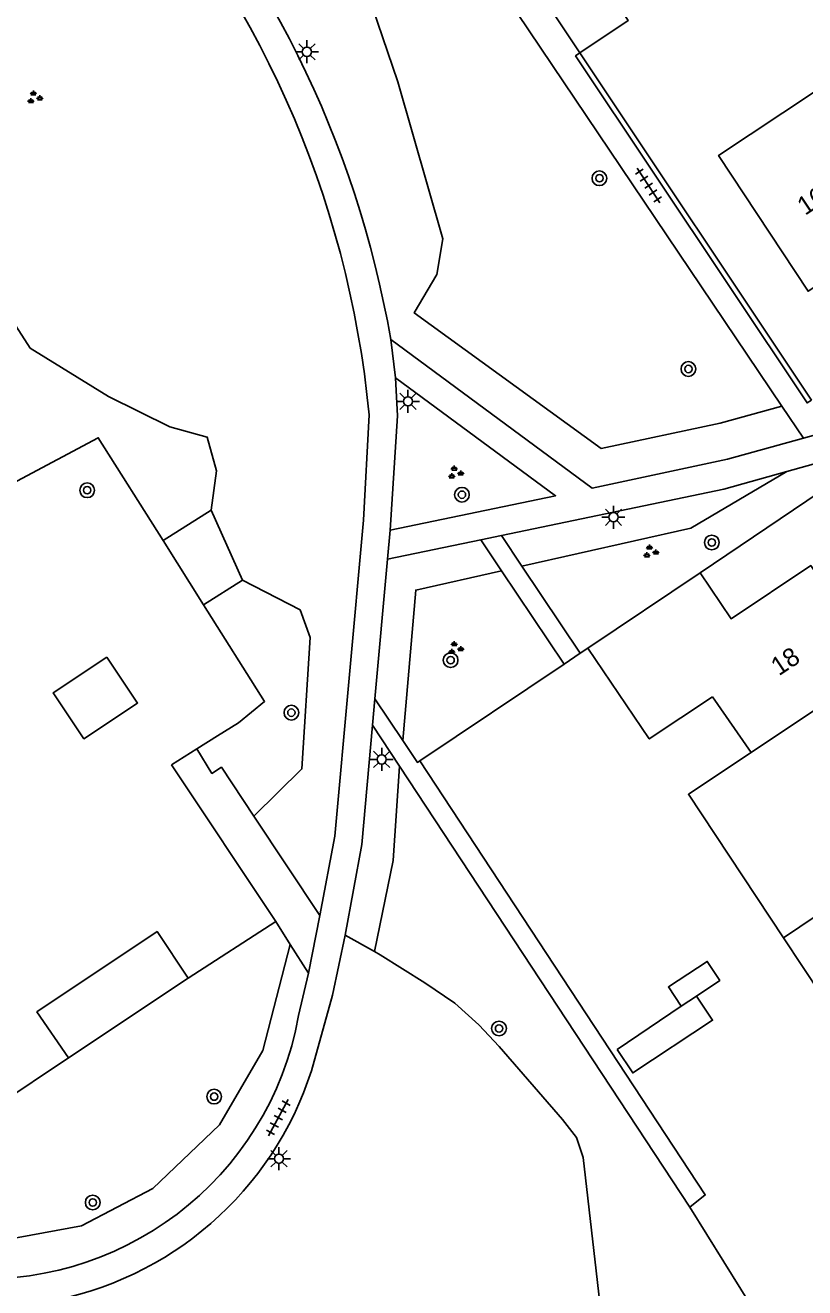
# Model space of a CAD drawing. Extents: x 137999 to 141000, y 397500 to 400501.
# Drawn here: x 138254.7 to 138297, y 399564.5 to 399633.1 of the extents above; entities that cross this region are included whole.
import ezdxf

# ---------------------------------------------------------------- set-up
doc = ezdxf.new("R2010")
doc.units = 0
for name, color, linetype in [('gg-afsc-erfafscheiding', 7, 'Continuous'), ('gg-afsc-hekwerk', 7, 'Continuous'), ('gg-afsc-muur', 7, 'Continuous'), ('gg-anno-huisnummerreeks BGT', 7, 'Continuous'), ('gg-bbg-bijgebouw', 7, 'Continuous'), ('gg-bbg-gedigitaliseerde bebouwing', 7, 'Continuous'), ('gg-bbg-gedigitaliseerde bijgebouw', 7, 'Continuous'), ('gg-bbg-hoofdgebouw', 7, 'Continuous'), ('gg-bbg-luifel en loopbrug', 7, 'Continuous'), ('gg-bbg-tussenscheiding', 7, 'Continuous'), ('gg-knt-verharding', 7, 'Continuous'), ('gg-knt-verharding nz', 7, 'Continuous'), ('gt-grn-groengrens', 7, 'Continuous'), ('gt-grn-weggrens', 7, 'Continuous'), ('gt-symb-boom', 7, 'Continuous'), ('gt-symb-groenvak', 7, 'Continuous'), ('gt-symb-lichtmast', 7, 'Continuous'), ('gt-symb-tegel verharding', 7, 'Continuous')]:
    doc.layers.add(name, color=color, linetype=linetype)

# ---------------------------------------------------------------- blocks, each defined once
blk = doc.blocks.new('gt0-LMAST')
at = {"layer": 'gt-symb-lichtmast'}
for p, q in [((-0.182, 0.173), (-0.447, 0.438)), ((-0.005, 0.246), (-0.005, 0.621)), ((0.172, 0.173), (0.437, 0.438)), ((-0.255, -0.004), (-0.63, -0.004)), ((-0.182, -0.181), (-0.447, -0.446)), ((-0.005, -0.254), (-0.005, -0.629)), ((0.437, -0.446), (0.172, -0.181)), ((0.245, -0.004), (0.62, -0.004))]:
    blk.add_line(p, q, dxfattribs=at)
blk.add_circle((-0.005, -0.004), 0.25, dxfattribs=at)
blk = doc.blocks.new('gt0-GRVAK')
at = {"layer": 'gt-symb-groenvak'}
for p, q in [((-0.11, 0.189), (-0.228, 0.24)), ((-0.182, 0.153), (0.088, 0.153)), ((-0.091, 0.211), (-0.156, 0.322)), ((-0.047, 0.214), (-0.047, 0.393)), ((-0.004, 0.211), (0.061, 0.322)), ((0.015, 0.189), (0.133, 0.24)), ((0.262, -0.052), (0.197, 0.059)), ((0.305, -0.049), (0.305, 0.13)), ((0.349, -0.052), (0.414, 0.059)), ((-0.245, -0.228), (-0.363, -0.177)), ((-0.318, -0.264), (-0.047, -0.264)), ((-0.226, -0.206), (-0.291, -0.095)), ((-0.183, -0.203), (-0.183, -0.024)), ((-0.139, -0.206), (-0.074, -0.095)), ((-0.12, -0.228), (-0.002, -0.177)), ((0.243, -0.074), (0.125, -0.023)), ((0.17, -0.11), (0.441, -0.11)), ((0.368, -0.074), (0.486, -0.023))]:
    blk.add_line(p, q, dxfattribs=at)
blk = doc.blocks.new('gt0-BOOM')
at = {"layer": 'gt-symb-boom'}
for radius in [0.4, 0.2]:
    blk.add_circle((0, 0), radius, dxfattribs=at)
blk = doc.blocks.new('gt0-TEG1')
at = {"layer": 'gt-symb-tegel verharding'}
for p, q in [((-1.125, 0), (1.125, 0)), ((-0.9, -0.25), (-0.9, 0.25)), ((-0.45, -0.25), (-0.45, 0.25)), ((0, -0.25), (0, 0.25)), ((0.45, -0.25), (0.45, 0.25)), ((0.9, -0.25), (0.9, 0.25))]:
    blk.add_line(p, q, dxfattribs=at)

msp = doc.modelspace()

# ---------------------------------------------------------------- linework, layer by layer
at = {"layer": 'gg-afsc-erfafscheiding'}
for p, q in [((138297.402, 399612.731), (138284.82, 399631.59)), ((138299.793, 399609.056), (138291.36, 399603.341)), ((138283.962, 399598.387), (138284.835, 399598.972)), ((138284.835, 399598.972), (138285.25, 399599.25)), ((138276.115, 399593.129), (138283.962, 399598.387)), ((138263.993, 399593.777), (138265.13, 399594.487)), ((138262.619, 399592.919), (138263.993, 399593.777)), ((138257.03, 399576.99), (138243.282, 399567.81)), ((138290.784, 399568.894), (138297.816, 399557.591))]:
    msp.add_line(p, q, dxfattribs=at)
msp.add_lwpolyline([(138290.784, 399568.894), (138291.63, 399569.553), (138276.115, 399593.129)], dxfattribs=at)
at = {"layer": 'gg-afsc-hekwerk'}
msp.add_line((138264.369, 399601.61), (138262.163, 399605.105), dxfattribs=at)
for points in [[(138250.719, 399612.747), (138251.573, 399613.278), (138254.226, 399608.317), (138258.643, 399610.679), (138262.163, 399605.105)], [(138265.13, 399594.487), (138266.27, 399595.198), (138267.685, 399596.359), (138264.369, 399601.61)]]:
    msp.add_lwpolyline(points, dxfattribs=at)
at = {"layer": 'gg-afsc-muur'}
for p, q in [((138268.287, 399584.405), (138262.619, 399592.919)), ((138263.53, 399581.33), (138268.287, 399584.405))]:
    msp.add_line(p, q, dxfattribs=at)
at = {"layer": 'gg-bbg-bijgebouw'}
for p, q in [((138284.82, 399631.59), (138281.2, 399637.02)), ((138257.03, 399576.99), (138263.53, 399581.33))]:
    msp.add_line(p, q, dxfattribs=at)
for points in [[(138283.82, 399638.77), (138287.44, 399633.341), (138284.82, 399631.59)], [(138263.53, 399581.33), (138261.84, 399583.86), (138255.31, 399579.49), (138257.03, 399576.99)]]:
    msp.add_lwpolyline(points, dxfattribs=at)
at = {"layer": 'gg-bbg-gedigitaliseerde bebouwing'}
msp.add_line((138292.022, 399596.603), (138294.121, 399593.592), dxfattribs=at)
for points in [[(138294.121, 399593.592), (138290.712, 399591.312), (138295.875, 399583.524)], [(138295.875, 399583.524), (138301.048, 399575.724), (138304.527, 399578.045)]]:
    msp.add_lwpolyline(points, dxfattribs=at)
at = {"layer": 'gg-bbg-gedigitaliseerde bijgebouw'}
msp.add_lwpolyline([(138259.119, 399598.765), (138260.778, 399596.266), (138257.862, 399594.33), (138256.203, 399596.83), (138259.119, 399598.765)], dxfattribs=at)
at = {"layer": 'gg-bbg-hoofdgebouw'}
msp.add_line((138291.36, 399603.341), (138285.25, 399599.25), dxfattribs=at)
for points in [[(138302.451, 399622.111), (138297.22, 399618.64), (138292.35, 399626.02), (138297.559, 399629.48)], [(138301.037, 399598.217), (138297.36, 399603.74), (138293.03, 399600.85), (138291.36, 399603.341)], [(138285.25, 399599.25), (138288.582, 399594.318), (138292.022, 399596.603)]]:
    msp.add_lwpolyline(points, dxfattribs=at)
at = {"layer": 'gg-bbg-luifel en loopbrug'}
for p, q in [((138291.156, 399580.356), (138290.322, 399579.796)), ((138290.322, 399579.796), (138286.842, 399577.459))]:
    msp.add_line(p, q, dxfattribs=at)
for points in [[(138290.322, 399579.796), (138289.631, 399580.846), (138291.739, 399582.234), (138292.417, 399581.203), (138291.156, 399580.356)], [(138286.842, 399577.459), (138287.685, 399576.179), (138292.025, 399579.035), (138291.156, 399580.356)]]:
    msp.add_lwpolyline(points, dxfattribs=at)
at = {"layer": 'gg-bbg-tussenscheiding'}
for p, q in [((138301.037, 399598.217), (138294.121, 399593.592)), ((138295.875, 399583.524), (138301.893, 399587.564))]:
    msp.add_line(p, q, dxfattribs=at)
at = {"layer": 'gg-knt-verharding'}
for p, q in [((138295.797, 399612.392), (138296.97, 399610.65)), ((138299.32, 399609.76), (138296.061, 399608.844)), ((138279.438, 399605.143), (138274.36, 399604.09)), ((138280.566, 399603.458), (138279.438, 399605.143)), ((138281.666, 399603.705), (138280.549, 399605.374)), ((138274.36, 399604.09), (138273.675, 399596.498)), ((138284.835, 399598.972), (138281.666, 399603.705)), ((138283.962, 399598.387), (138280.566, 399603.458)), ((138275.191, 399594.233), (138273.675, 399596.498)), ((138275.017, 399592.838), (138273.546, 399595.072)), ((138290.784, 399568.894), (138275.017, 399592.838)), ((138267.105, 399590.126), (138270.693, 399584.734)), ((138268.287, 399584.405), (138269.081, 399583.163)), ((138269.081, 399583.163), (138270.077, 399581.604)), ((138270.077, 399581.604), (138269.53, 399579.29))]:
    msp.add_line(p, q, dxfattribs=at)
for points in [[(138280.263, 399638.366), (138278.92, 399637.45), (138295.797, 399612.392)], [(138297.402, 399612.731), (138297.16, 399612.57), (138284.58, 399631.42), (138284.82, 399631.59)], [(138296.97, 399610.65), (138292.83, 399609.52), (138285.49, 399607.95), (138274.54, 399616.02)], [(138274.8, 399613.93), (138283.5, 399607.53), (138274.5, 399605.66)], [(138274.5, 399605.66), (138274.9, 399611.88), (138274.8, 399613.93)], [(138270.693, 399584.734), (138271.5, 399589.04), (138273.05, 399606.2), (138273.36, 399611.927)], [(138296.061, 399608.844), (138292.63, 399607.88), (138280.549, 399605.374)], [(138273.546, 399595.072), (138272.96, 399588.58), (138272.065, 399583.656)], [(138276.115, 399593.129), (138275.985, 399593.047), (138275.191, 399594.233)], [(138263.993, 399593.777), (138264.824, 399592.445), (138265.335, 399592.785), (138267.105, 399590.126)], [(138272.065, 399583.656), (138271.37, 399580.4), (138270.229, 399576.297)]]:
    msp.add_lwpolyline(points, dxfattribs=at)
for centre, radius, start, end in [((138219.04, 399606.399), 56.328, 9.83485, 42.9859), ((138219.172, 399606.801), 54.43, 5.40396, 42.76728), ((138252.439, 399582.353), 17.364, 264.46854, 349.84071), ((138252.625, 399581.95), 18.49, 279.79471, 342.19618)]:
    msp.add_arc(centre, radius, start, end, dxfattribs=at)
at = {"layer": 'gg-knt-verharding nz'}
msp.add_line((138270.077, 399581.604), (138270.693, 399584.734), dxfattribs=at)
at = {"layer": 'gt-grn-groengrens'}
for p, q in [((138264.774, 399606.753), (138262.163, 399605.105)), ((138266.49, 399602.95), (138264.774, 399606.753)), ((138266.49, 399602.95), (138264.369, 399601.61)), ((138272.065, 399583.656), (138273.653, 399582.766))]:
    msp.add_line(p, q, dxfattribs=at)
for points in [[(138264.5, 399662.025), (138261.778, 399659.59), (138263.061, 399657.468), (138266.533, 399651.108), (138269.583, 399644.426), (138272.462, 399637.262), (138274.919, 399630.017), (138277.375, 399621.484), (138277.036, 399619.552), (138275.815, 399617.461), (138285.981, 399610.105), (138292.444, 399611.469), (138295.797, 399612.392)], [(138264.774, 399606.753), (138265.061, 399608.892), (138264.571, 399610.709), (138262.526, 399611.283), (138259.195, 399612.921), (138254.941, 399615.548), (138252.219, 399619.74), (138248.896, 399621.97), (138247.323, 399624.291), (138243.589, 399627.168), (138242.265, 399631.054), (138241.914, 399636.302), (138243.725, 399641.116), (138243.147, 399643.235), (138238.162, 399645.041), (138236.334, 399644.909)], [(138281.666, 399603.705), (138290.844, 399605.77), (138296.061, 399608.844)], [(138267.105, 399590.126), (138269.711, 399592.692), (138270.162, 399599.825), (138269.614, 399601.326), (138266.49, 399602.95)], [(138275.191, 399594.233), (138275.899, 399602.408), (138280.566, 399603.458)], [(138275.017, 399592.838), (138274.672, 399587.713), (138273.653, 399582.766)], [(138244.298, 399566.296), (138247.694, 399567.454), (138250.476, 399567.117), (138253.595, 399567.117), (138257.726, 399567.876), (138261.604, 399569.899), (138265.229, 399573.355), (138267.589, 399577.402), (138269.081, 399583.163)], [(138273.653, 399582.766), (138273.957, 399582.596), (138276.393, 399581.079), (138278.018, 399579.961), (138279.334, 399578.79), (138280.426, 399577.619), (138283.864, 399573.648), (138284.636, 399572.669), (138284.997, 399571.591), (138286.027, 399562.581), (138286.079, 399560.867), (138286.438, 399559.539), (138289.145, 399555.122), (138290.421, 399553.617), (138291.341, 399552.938), (138292.26, 399552.452), (138294.15, 399551.773), (138295.222, 399551.482), (138296.295, 399551.093), (138296.805, 399550.608), (138298.899, 399547.356), (138300.152, 399544.506), (138300.477, 399543.347), (138300.477, 399541.802)]]:
    msp.add_lwpolyline(points, dxfattribs=at)
at = {"layer": 'gt-grn-weggrens'}
for p, q in [((138274.8, 399613.93), (138274.54, 399616.02)), ((138296.97, 399610.65), (138298.47, 399611.077)), ((138274.36, 399604.09), (138274.5, 399605.66)), ((138280.549, 399605.374), (138279.438, 399605.143)), ((138273.675, 399596.498), (138273.546, 399595.072))]:
    msp.add_line(p, q, dxfattribs=at)

# ---------------------------------------------------------------- block references
at = {"layer": 'gt-symb-boom'}
for p in [(138285.879, 399624.777), (138290.714, 399614.416), (138258.043, 399607.831), (138278.408, 399607.587), (138291.985, 399604.991), (138277.792, 399598.6), (138269.139, 399595.748), (138280.422, 399578.593), (138264.941, 399574.891), (138258.345, 399569.14)]:
    msp.add_blockref('gt0-BOOM', p, dxfattribs=at)
at = {"layer": 'gt-symb-groenvak'}
for p in [(138255.164, 399629.155), (138278.04, 399608.775), (138288.644, 399604.485), (138278.04, 399599.236)]:
    msp.add_blockref('gt0-GRVAK', p, dxfattribs=at)
at = {"layer": 'gt-symb-lichtmast'}
for p in [(138269.987, 399631.649), (138275.481, 399612.66), (138286.647, 399606.369), (138274.053, 399593.211), (138268.47, 399571.52)]:
    msp.add_blockref('gt0-LMAST', p, dxfattribs=at)
at = {"layer": 'gt-symb-tegel verharding'}
for p, rotation in [((138288.546, 399624.38), -56.50059991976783), ((138268.429, 399573.746), -118.53733754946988)]:
    msp.add_blockref('gt0-TEG1', p, dxfattribs=dict(at, rotation=rotation))

# ---------------------------------------------------------------- texts
at = {"layer": 'gg-anno-huisnummerreeks BGT'}
for s, rotation, p in [('16', 33.6, (138297.057, 399622.731)), ('18', 33.7, (138295.631, 399597.718))]:
    msp.add_text(s, height=1, rotation=rotation, dxfattribs=at).set_placement(p)

doc.saveas('drawing.dxf')
